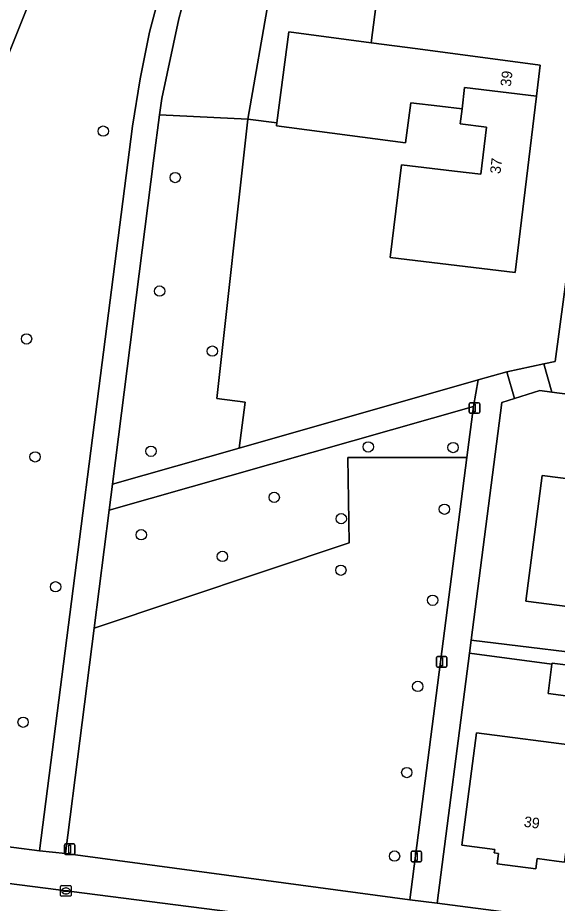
# Model space of a CAD drawing. Extents: x 162184 to 163154, y 385507 to 386516.
# Drawn here: x 162305.7 to 162356.8, y 386146.9 to 386230.8 of the extents above; entities that cross this region are included whole.
import ezdxf

# ---------------------------------------------------------------- set-up
doc = ezdxf.new("R2010")
doc.units = 0
for name, color, linetype in [('IMGEO_Boom', 7, 'Continuous'), ('IMGEO_Erf', 7, 'Continuous'), ('IMGEO_Groenvoorziening', 7, 'Continuous'), ('IMGEO_Hek', 7, 'Continuous'), ('IMGEO_Kolk', 7, 'Continuous'), ('IMGEO_Lichtmast', 7, 'Continuous'), ('IMGEO_Pand', 7, 'Continuous'), ('IMGEO_Pand_nummerreeks', 7, 'Continuous'), ('IMGEO_Rijbaan_lokaal_gesloten', 7, 'Continuous'), ('IMGEO_Verkeersbordpaal', 7, 'Continuous'), ('IMGEO_Voetpad_halfverhard', 7, 'Continuous'), ('IMGEO_Voetpad_open', 7, 'Continuous')]:
    doc.layers.add(name, color=color, linetype=linetype)

msp = doc.modelspace()

# ---------------------------------------------------------------- linework, layer by layer
at = {"layer": 'IMGEO_Boom'}
for centre in [(162313.772, 386220.059), (162320.585, 386215.661), (162319.112, 386204.909), (162306.503, 386200.375), (162324.103, 386199.218), (162338.875, 386190.14), (162346.904, 386190.086), (162307.311, 386189.198), (162318.292, 386189.729), (162329.964, 386185.368), (162346.082, 386184.24), (162336.319, 386183.346), (162317.371, 386181.824), (162325.053, 386179.771), (162336.277, 386178.463), (162309.255, 386176.89), (162344.975, 386175.617), (162343.556, 386167.457), (162306.177, 386164.062), (162342.521, 386159.298), (162341.362, 386151.382)]:
    msp.add_circle(centre, 0.489, dxfattribs=at)
at = {"layer": 'IMGEO_Erf'}
for points in [[(162340.878, 386241.875), (162339.163, 386228.432), (162343.566, 386227.851), (162355.165, 386226.321), (162354.811, 386223.376), (162352.805, 386206.664), (162340.961, 386208.086), (162342.017, 386216.874), (162347.051, 386216.27), (162349.532, 386215.973), (162350.071, 386220.451), (162347.59, 386220.75), (162347.761, 386222.174), (162345.661, 386222.425), (162342.894, 386222.756), (162342.39, 386218.937), (162330.17, 386220.549), (162330.208, 386220.838), (162327.463, 386221.201), (162324.529, 386194.743), (162327.225, 386194.39), (162326.656, 386190.037), (162349.276, 386196.487), (162352.014, 386197.268), (162355.492, 386198.013), (162356.582, 386198.235), (162360.618, 386228.401)], [(162373.114, 386193.137), (162356.255, 386195.346), (162355.113, 386195.496), (162352.736, 386194.738), (162351.53, 386194.353), (162348.619, 386171.851), (162363.185, 386170.059)], [(162358.941, 386174.874), (162353.802, 386175.544), (162355.353, 386187.443), (162362.304, 386186.537)], [(162359.475, 386166.306), (162355.905, 386166.771), (162356.269, 386169.571), (162348.456, 386170.592), (162345.395, 386146.93), (162477.513, 386129.721)], [(162357.46, 386150.815), (162356.7, 386150.913), (162354.866, 386151.152), (162354.737, 386150.161), (162351.098, 386150.634), (162351.226, 386151.626), (162350.81, 386151.68), (162350.853, 386152.007), (162347.749, 386152.411), (162349.135, 386163.061), (162358.888, 386161.792)]]:
    msp.add_lwpolyline(points, dxfattribs=at)
at = {"layer": 'IMGEO_Groenvoorziening'}
for points in [[(162323.609, 386250), (162340.475, 386313.514), (162342.015, 386318.647), (162343.306, 386322.274), (162347.692, 386334.592), (162344.057, 386325.511), (162300.489, 386216.689), (162280.789, 386155.39), (162300.419, 386152.832), (162307.719, 386151.881), (162316.538, 386220.516), (162317.253, 386224.999), (162318.151, 386229.448)], [(162335.676, 386232.147), (162331.804, 386232.659), (162329.515, 386232.961), (162327.463, 386221.201), (162330.208, 386220.838), (162331.346, 386229.463), (162339.163, 386228.432), (162340.878, 386241.875), (162336.968, 386242.37)], [(162333.087, 386241.624), (162332.312, 386241.475), (162323.351, 386239.751), (162320.944, 386230.708), (162319.32, 386223.158), (162319.111, 386221.607), (162327.463, 386221.201), (162329.515, 386232.961), (162331.804, 386232.659)], [(162319.111, 386221.607), (162318.559, 386217.514), (162314.649, 386186.613), (162326.656, 386190.037), (162327.225, 386194.39), (162324.529, 386194.743), (162327.463, 386221.201)], [(162312.917, 386172.967), (162337.076, 386181.051), (162336.943, 386189.126), (162348.226, 386189.135), (162348.854, 386193.984), (162314.337, 386184.153)], [(162310.208, 386151.62), (162342.796, 386147.231), (162348.226, 386189.135), (162336.943, 386189.126), (162337.076, 386181.051), (162312.917, 386172.967)]]:
    msp.add_lwpolyline(points, close=True, dxfattribs=at)
msp.add_lwpolyline([(162300.489, 386216.689), (162344.057, 386325.511)], dxfattribs=at)
at = {"layer": 'IMGEO_Hek'}
for points in [[(162327.225, 386194.39), (162324.529, 386194.743), (162327.463, 386221.201)], [(162327.463, 386221.201), (162330.208, 386220.838)]]:
    msp.add_lwpolyline(points, dxfattribs=at)
at = {"layer": 'IMGEO_Kolk'}
for p, q in [((162309.806, 386148.582), (162310.658, 386148.582)), ((162309.731, 386147.656), (162309.731, 386148.508)), ((162309.99, 386148.076), (162309.99, 386148.088)), ((162310.428, 386148.039), (162310.03, 386148.039)), ((162310.033, 386148.125), (162310.431, 386148.125)), ((162310.242, 386147.802), (162310.217, 386147.802)), ((162310.219, 386148.362), (162310.244, 386148.362)), ((162310.474, 386148.088), (162310.474, 386148.076)), ((162310.732, 386148.508), (162310.732, 386147.656)), ((162310.658, 386147.582), (162309.806, 386147.582))]:
    msp.add_line(p, q, dxfattribs=at)
for points in [[(162309.806, 386148.582), (162310.658, 386148.582)], [(162309.731, 386147.656), (162309.731, 386148.508)], [(162310.732, 386148.508), (162310.732, 386147.656)], [(162310.658, 386147.582), (162309.806, 386147.582)]]:
    msp.add_lwpolyline(points, dxfattribs=at)
for centre, radius, start, end in [((162309.808, 386148.506), 0.0765, 91.55205, 178.44795), ((162309.808, 386148.506), 0.0765, 91.55205, 178.44795), ((162310.656, 386148.506), 0.0765, 1.55205, 88.44795), ((162310.656, 386148.506), 0.0765, 1.55205, 88.44795), ((162310.03, 386148.085), 0.0403, 85.87752, 175.75265), ((162310.027, 386148.075), 0.0366, 178.93798, 274.71019), ((162310.431, 386148.082), 0.043, 264.86636, 352.45326), ((162310.435, 386148.087), 0.0386, 1.73085, 96.63898), ((162309.808, 386147.658), 0.0765, 181.55205, 268.44795), ((162309.808, 386147.658), 0.0765, 181.55205, 268.44795), ((162310.656, 386147.658), 0.0765, 271.55205, 358.44795), ((162310.656, 386147.658), 0.0765, 271.55205, 358.44795)]:
    msp.add_arc(centre, radius, start, end, dxfattribs=at)
for centre, major_axis, ratio, start_param, end_param in [((162310.218, 386148.082), (-0.387, 0.002), 0.722429, 4.712389, 7.853982), ((162310.243, 386148.082), (-0.39, 0.002), 0.717154, 1.570796, 4.712389)]:
    msp.add_ellipse(centre, major_axis=major_axis, ratio=ratio, start_param=start_param, end_param=end_param, dxfattribs=at)
at = {"layer": 'IMGEO_Lichtmast'}
for p, q in [((162348.441, 386193.43), (162348.441, 386194.23)), ((162348.441, 386194.23), (162348.441, 386193.43)), ((162348.541, 386194.33), (162349.331, 386194.33)), ((162349.331, 386194.33), (162348.541, 386194.33)), ((162349.431, 386194.23), (162349.431, 386193.43)), ((162349.431, 386193.43), (162349.431, 386194.23)), ((162349.331, 386193.33), (162348.541, 386193.33)), ((162348.541, 386193.33), (162349.331, 386193.33)), ((162345.325, 386169.381), (162345.325, 386170.181)), ((162345.325, 386170.181), (162345.325, 386169.381)), ((162345.425, 386170.281), (162346.215, 386170.281)), ((162346.215, 386170.281), (162345.425, 386170.281)), ((162346.315, 386170.181), (162346.315, 386169.381)), ((162346.315, 386169.381), (162346.315, 386170.181)), ((162346.215, 386169.281), (162345.425, 386169.281)), ((162345.425, 386169.281), (162346.215, 386169.281)), ((162342.935, 386150.935), (162342.935, 386151.735)), ((162342.935, 386151.735), (162342.935, 386150.935)), ((162343.035, 386151.835), (162343.825, 386151.835)), ((162343.825, 386151.835), (162343.035, 386151.835)), ((162343.925, 386151.735), (162343.925, 386150.935)), ((162343.925, 386150.935), (162343.925, 386151.735)), ((162343.825, 386150.835), (162343.035, 386150.835)), ((162343.035, 386150.835), (162343.825, 386150.835))]:
    msp.add_line(p, q, dxfattribs=at)
for points in [[(162348.861, 386194.205), (162349.011, 386194.205), (162349.011, 386193.455), (162348.861, 386193.455), (162348.861, 386194.205)], [(162345.745, 386170.156), (162345.895, 386170.156), (162345.895, 386169.406), (162345.745, 386169.406), (162345.745, 386170.156)], [(162343.355, 386151.71), (162343.505, 386151.71), (162343.505, 386150.96), (162343.355, 386150.96), (162343.355, 386151.71)]]:
    msp.add_lwpolyline(points, dxfattribs=at)
for centre, start, end in [((162348.541, 386194.23), 90, 180), ((162348.541, 386194.23), 90, 180), ((162349.331, 386194.23), 0, 90), ((162349.331, 386194.23), 360, 90), ((162348.541, 386193.43), 180, 270), ((162348.541, 386193.43), 180, 270), ((162349.331, 386193.43), 270, 0), ((162349.331, 386193.43), 270, 0), ((162345.425, 386170.181), 90, 180), ((162345.425, 386170.181), 90, 180), ((162346.215, 386170.181), 0, 90), ((162346.215, 386170.181), 360, 90), ((162345.425, 386169.381), 180, 270), ((162345.425, 386169.381), 180, 270), ((162346.215, 386169.381), 270, 0), ((162346.215, 386169.381), 270, 0), ((162343.035, 386151.735), 90, 180), ((162343.035, 386151.735), 90, 180), ((162343.825, 386151.735), 0, 90), ((162343.825, 386151.735), 360, 90), ((162343.035, 386150.935), 180, 270), ((162343.035, 386150.935), 180, 270), ((162343.825, 386150.935), 270, 0), ((162343.825, 386150.935), 270, 0)]:
    msp.add_arc(centre, 0.1, start, end, dxfattribs=at)
at = {"layer": 'IMGEO_Pand'}
for points in [[(162347.761, 386222.174), (162348.003, 386224.195), (162354.811, 386223.376), (162355.165, 386226.321), (162343.566, 386227.851), (162339.163, 386228.432), (162331.346, 386229.463), (162330.208, 386220.838), (162330.17, 386220.549), (162342.39, 386218.937), (162342.894, 386222.756), (162345.661, 386222.425)], [(162354.811, 386223.376), (162348.003, 386224.195), (162347.761, 386222.174), (162347.59, 386220.75), (162350.071, 386220.451), (162349.532, 386215.973), (162347.051, 386216.27), (162342.017, 386216.874), (162340.961, 386208.086), (162352.805, 386206.664)], [(162369.406, 386189.647), (162362.821, 386190.505), (162362.304, 386186.537), (162355.353, 386187.443), (162353.802, 386175.544), (162358.941, 386174.874), (162359.972, 386182.794), (162368.366, 386181.713)], [(162359.852, 386169.207), (162356.282, 386169.672), (162356.269, 386169.571), (162355.905, 386166.771), (162359.475, 386166.306)], [(162358.465, 386158.54), (162358.888, 386161.792), (162349.135, 386163.061), (162347.749, 386152.411), (162350.853, 386152.007), (162350.81, 386151.68), (162351.226, 386151.626), (162351.098, 386150.634), (162354.737, 386150.161), (162354.866, 386151.152), (162356.7, 386150.913), (162357.46, 386150.815)]]:
    msp.add_lwpolyline(points, close=True, dxfattribs=at)
at = {"layer": 'IMGEO_Rijbaan_lokaal_gesloten'}
msp.add_lwpolyline([(162336.73, 386144.652), (162330.715, 386145.455), (162275.732, 386152.503), (162271.357, 386153.064), (162261.989, 386154.265), (162260.879, 386151.34), (162259.42, 386146.499)], dxfattribs=at)
at = {"layer": 'IMGEO_Verkeersbordpaal'}
for p, q in [((162310.091, 386151.631), (162310.091, 386152.431)), ((162310.091, 386152.431), (162310.091, 386151.631)), ((162310.191, 386152.531), (162310.981, 386152.531)), ((162310.981, 386152.531), (162310.191, 386152.531)), ((162311.081, 386152.431), (162311.081, 386151.631)), ((162311.081, 386151.631), (162311.081, 386152.431)), ((162310.981, 386151.531), (162310.191, 386151.531)), ((162310.191, 386151.531), (162310.981, 386151.531))]:
    msp.add_line(p, q, dxfattribs=at)
msp.add_lwpolyline([(162310.511, 386152.406), (162310.661, 386152.406), (162310.661, 386151.656), (162310.511, 386151.656), (162310.511, 386152.406)], dxfattribs=at)
for centre, start, end in [((162310.191, 386152.431), 90, 180), ((162310.191, 386152.431), 90, 180), ((162310.981, 386152.431), 0, 90), ((162310.981, 386152.431), 360, 90), ((162310.191, 386151.631), 180, 270), ((162310.191, 386151.631), 180, 270), ((162310.981, 386151.631), 270, 0), ((162310.981, 386151.631), 270, 0)]:
    msp.add_arc(centre, 0.1, start, end, dxfattribs=at)
at = {"layer": 'IMGEO_Voetpad_halfverhard'}
msp.add_lwpolyline([(162351.922, 386342.334), (162348.675, 386336.392), (162347.692, 386334.592), (162343.306, 386322.274), (162342.015, 386318.647), (162340.475, 386313.514), (162323.609, 386250), (162318.151, 386229.448), (162317.253, 386224.999), (162316.538, 386220.516), (162307.719, 386151.881), (162310.208, 386151.62), (162312.917, 386172.967), (162314.337, 386184.153), (162314.649, 386186.613), (162318.559, 386217.514), (162319.111, 386221.607), (162319.32, 386223.158), (162320.944, 386230.708), (162323.351, 386239.751), (162324.966, 386245.773), (162326.099, 386250)], dxfattribs=at)
msp.add_lwpolyline([(162348.854, 386193.984), (162349.276, 386196.487), (162326.656, 386190.037), (162314.649, 386186.613), (162314.337, 386184.153)], close=True, dxfattribs=at)
at = {"layer": 'IMGEO_Voetpad_open'}
for points in [[(162364.937, 386227.707), (162360.618, 386228.401), (162356.582, 386198.235), (162355.492, 386198.013), (162356.255, 386195.346), (162373.114, 386193.137), (162373.772, 386197.58)], [(162363.185, 386170.059), (162348.619, 386171.851), (162348.456, 386170.592), (162356.269, 386169.571), (162356.282, 386169.672), (162359.852, 386169.207)], [(162503.083, 386125.373), (162498.874, 386126.939), (162479.088, 386129.516), (162477.513, 386129.721), (162345.395, 386146.93), (162342.796, 386147.231), (162310.208, 386151.62), (162307.719, 386151.881), (162300.419, 386152.832), (162280.789, 386155.39), (162279.545, 386155.552), (162276.659, 386155.928), (162272.878, 386156.421), (162272.377, 386156.487), (162267.776, 386157.086), (162265.987, 386157.319), (162263.283, 386157.672), (162261.989, 386154.265)], [(162261.989, 386154.265), (162271.357, 386153.064), (162275.732, 386152.503), (162330.715, 386145.455), (162336.73, 386144.652)]]:
    msp.add_lwpolyline(points, dxfattribs=at)
for points in [[(162351.53, 386194.353), (162352.736, 386194.738), (162352.014, 386197.268), (162349.276, 386196.487), (162348.854, 386193.984), (162348.226, 386189.135), (162342.796, 386147.231), (162345.395, 386146.93), (162348.456, 386170.592), (162348.619, 386171.851)], [(162352.014, 386197.268), (162352.736, 386194.738), (162355.113, 386195.496), (162356.255, 386195.346), (162355.492, 386198.013)]]:
    msp.add_lwpolyline(points, close=True, dxfattribs=at)

# ---------------------------------------------------------------- texts
at = {"layer": 'IMGEO_Pand_nummerreeks'}
for s, rotation, p in [('39', 83.14572, (162352.376, 386224.235)), ('37', 83.15336, (162351.385, 386215.972)), ('39', 352.09966, (162353.568, 386154.174))]:
    msp.add_text(s, height=1, rotation=rotation, dxfattribs=at).set_placement(p)

doc.saveas('drawing.dxf')
